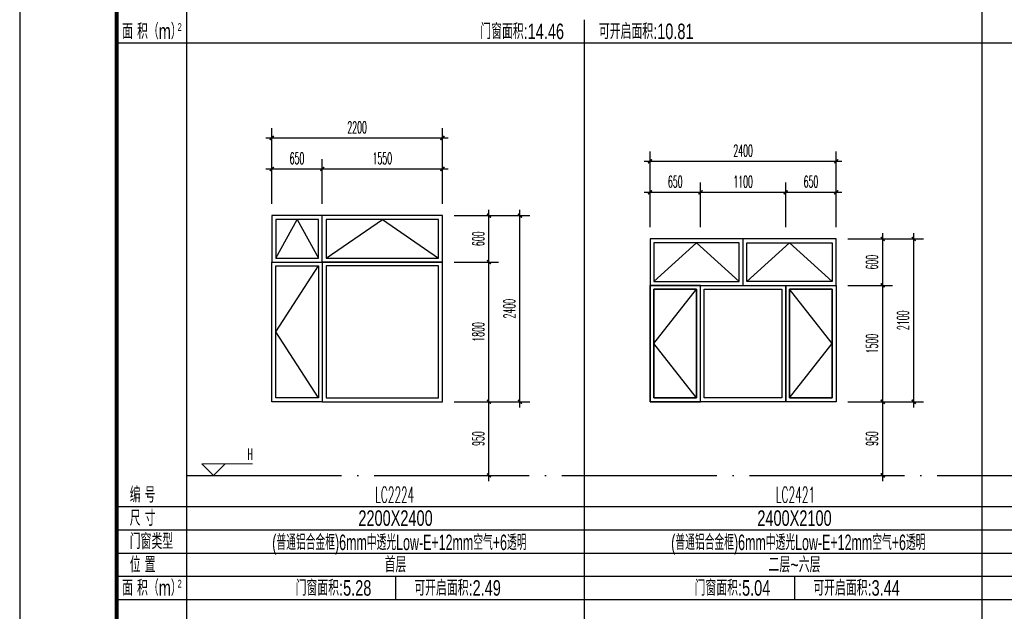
# Model space of a CAD drawing. Extents: x 1779708 to 7299578, y -1121471 to 88434.
# Tile 777 of 1056: x 6559923 to 6572619, y -1040866 to -1033240. Entities that reach past the tile are written whole.
import ezdxf
from ezdxf.enums import TextEntityAlignment as Align

# ---------------------------------------------------------------- set-up
doc = ezdxf.new("R2010")
doc.units = 0
doc.header["$LTSCALE"] = 1000
doc.header["$MEASUREMENT"] = 0
doc.linetypes.add('DOTE', pattern=[2.42, 2, -0.2, 0.02, -0.2])
doc.layers.get('0').update_dxf_attribs({"linetype": 'CONTINUOUS'})
doc.layers.get('Defpoints').update_dxf_attribs({"linetype": 'CONTINUOUS'})
doc.layers.add('DIM_ELEV', color=3, linetype='CONTINUOUS', lineweight=13)
for name, color, linetype in [('DOTE', 1, 'DOTE'), ('NONE', 7, 'CONTINUOUS'), ('PUB_DIM', 3, 'CONTINUOUS'), ('PUB_TAB', 7, 'CONTINUOUS'), ('PUB_TEXT', 7, 'CONTINUOUS'), ('PUB_TITLE', 4, 'CONTINUOUS'), ('WINDOW', 2, 'CONTINUOUS'), ('可见线', 6, 'CONTINUOUS'), ('立面细线', 114, 'CONTINUOUS')]:
    doc.layers.add(name, color=color, linetype=linetype)
doc.styles.add('_TCH_DIM', font='SIMPLEX.shx', dxfattribs={"width": 0.7, "bigfont": 'GBCBIG.shx'})
doc.styles.add('_TCH_DIM_T3', font='SIMPLEX.shx', dxfattribs={"width": 0.494118, "bigfont": 'GBCBIG.shx'})
doc.styles.add('dim_font', font='SIMPLEX.shx', dxfattribs={"width": 0.8})
doc.styles.add('华正字体', font='huazheng.shx', dxfattribs={"width": 0.7, "bigfont": 'hztxt.shx'})
doc.dimstyles.new('_TCH_ARCH&&50', dxfattribs={"dimtxt": 148.75, "dimasz": 50, "dimexe": 125, "dimexo": 150, "dimgap": 63.125, "dimtad": 1, "dimdec": 0, "dimzin": 0, "dimdsep": 46, "dimtxsty": '_TCH_DIM_T3', "dimblk": 'ARCHTICK', "dimcen": 0.09, "dimdle": 75, "dimclrt": 7, "dimazin": 2, "dimtfac": 1, "dimtdec": 0, "dimtix": 1, "dimtmove": 2, "dimatfit": 3, "dimfxl": 250, "dimtolj": 1, "dimtzin": 0, "dimarcsym": 0})

# ---------------------------------------------------------------- blocks, each defined once
blk = doc.blocks.new('A$C3D8761CE')
at = {"layer": 'PUB_TITLE'}
blk.add_lwpolyline([(0, 0), (84100, 0), (84100, 59400), (0, 59400)], close=True, dxfattribs=at)
at = {"layer": 'PUB_TITLE', "const_width": 100}
blk.add_lwpolyline([(2500, 1000), (83100, 1000), (83100, 58400), (2500, 58400)], close=True, dxfattribs=at)
blk = doc.blocks.new('_ArchTick')
at = {"color": 0, "linetype": 'ByBlock', "const_width": 0.4}
blk.add_lwpolyline([(-0.5, -0.5), (0.5, 0.5)], dxfattribs=at)
blk = doc.blocks.new('*D4037')
at = {"layer": 'Defpoints', "color": 0, "transparency": 16777216}
for p in [(6565374, -1035765), (6565974, -1035765), (6565374, -1036365)]:
    blk.add_point(p, dxfattribs=at)
at = {"layer": 'PUB_DIM', "color": 0, "lineweight": -2, "transparency": 16777216}
for p, q in [((6565974, -1036440), (6565974, -1035690)), ((6565524, -1035765), (6566099, -1035765)), ((6565524, -1036365), (6566099, -1036365))]:
    blk.add_line(p, q, dxfattribs=at)
at = {"layer": 'PUB_DIM', "color": 0, "lineweight": -2, "transparency": 16777216, "xscale": 50, "yscale": 50, "zscale": 50}
for p, rotation in [((6565974, -1035765), 90), ((6565974, -1036365), 270)]:
    blk.add_blockref('_ArchTick', p, dxfattribs=dict(at, rotation=rotation))
at = {"layer": 'PUB_DIM', "color": 7, "transparency": 16777216, "insert": (6565836, -1036065), "char_height": 148.8, "attachment_point": 5, "rotation": 90, "style": '_TCH_DIM_T3'}
blk.add_mtext('\\A1;600', dxfattribs=at)
blk = doc.blocks.new('*D4038')
at = {"layer": 'Defpoints', "color": 0, "transparency": 16777216}
for p in [(6565374, -1036365), (6565974, -1036365), (6565374, -1038165)]:
    blk.add_point(p, dxfattribs=at)
at = {"layer": 'PUB_DIM', "color": 0, "lineweight": -2, "transparency": 16777216}
for p, q in [((6565974, -1038240), (6565974, -1036290)), ((6565524, -1036365), (6566099, -1036365)), ((6565524, -1038165), (6566099, -1038165))]:
    blk.add_line(p, q, dxfattribs=at)
at = {"layer": 'PUB_DIM', "color": 0, "lineweight": -2, "transparency": 16777216, "xscale": 50, "yscale": 50, "zscale": 50}
for p, rotation in [((6565974, -1036365), 90), ((6565974, -1038165), 270)]:
    blk.add_blockref('_ArchTick', p, dxfattribs=dict(at, rotation=rotation))
at = {"layer": 'PUB_DIM', "color": 7, "transparency": 16777216, "insert": (6565836, -1037265), "char_height": 148.8, "attachment_point": 5, "rotation": 90, "style": '_TCH_DIM_T3'}
blk.add_mtext('\\A1;1800', dxfattribs=at)
blk = doc.blocks.new('*D4039')
at = {"layer": 'Defpoints', "color": 0, "transparency": 16777216}
for p in [(6565374, -1038165), (6565974, -1038165), (6565374, -1039115)]:
    blk.add_point(p, dxfattribs=at)
at = {"layer": 'PUB_DIM', "color": 0, "lineweight": -2, "transparency": 16777216}
for p, q in [((6565974, -1039190), (6565974, -1038090)), ((6565524, -1038165), (6566099, -1038165)), ((6565524, -1039115), (6566099, -1039115))]:
    blk.add_line(p, q, dxfattribs=at)
at = {"layer": 'PUB_DIM', "color": 0, "lineweight": -2, "transparency": 16777216, "xscale": 50, "yscale": 50, "zscale": 50}
for p, rotation in [((6565974, -1038165), 90), ((6565974, -1039115), 270)]:
    blk.add_blockref('_ArchTick', p, dxfattribs=dict(at, rotation=rotation))
at = {"layer": 'PUB_DIM', "color": 7, "transparency": 16777216, "insert": (6565836, -1038640), "char_height": 148.8, "attachment_point": 5, "rotation": 90, "style": '_TCH_DIM_T3'}
blk.add_mtext('\\A1;950', dxfattribs=at)
blk = doc.blocks.new('*D4040')
at = {"layer": 'Defpoints', "color": 0, "transparency": 16777216}
for p in [(6563824, -1035164), (6563174, -1035765), (6563824, -1035765)]:
    blk.add_point(p, dxfattribs=at)
at = {"layer": 'PUB_DIM', "color": 0, "lineweight": -2, "transparency": 16777216}
for p, q in [((6563174, -1035615), (6563174, -1035039)), ((6563824, -1035615), (6563824, -1035039)), ((6563099, -1035164), (6563899, -1035164))]:
    blk.add_line(p, q, dxfattribs=at)
at = {"layer": 'PUB_DIM', "color": 0, "lineweight": -2, "transparency": 16777216, "xscale": 50, "yscale": 50, "zscale": 50, "rotation": 180}
blk.add_blockref('_ArchTick', (6563174, -1035164), dxfattribs=at)
at = {"layer": 'PUB_DIM', "color": 0, "lineweight": -2, "transparency": 16777216, "xscale": 50, "yscale": 50, "zscale": 50}
blk.add_blockref('_ArchTick', (6563824, -1035164), dxfattribs=at)
at = {"layer": 'PUB_DIM', "color": 7, "transparency": 16777216, "insert": (6563499, -1035027), "char_height": 148.8, "attachment_point": 5, "style": '_TCH_DIM_T3'}
blk.add_mtext('\\A1;650', dxfattribs=at)
blk = doc.blocks.new('*D4041')
at = {"layer": 'Defpoints', "color": 0, "transparency": 16777216}
for p in [(6565374, -1035164), (6563824, -1035765), (6565374, -1035765)]:
    blk.add_point(p, dxfattribs=at)
at = {"layer": 'PUB_DIM', "color": 0, "lineweight": -2, "transparency": 16777216}
for p, q in [((6563824, -1035615), (6563824, -1035039)), ((6565374, -1035615), (6565374, -1035039)), ((6563749, -1035164), (6565449, -1035164))]:
    blk.add_line(p, q, dxfattribs=at)
at = {"layer": 'PUB_DIM', "color": 0, "lineweight": -2, "transparency": 16777216, "xscale": 50, "yscale": 50, "zscale": 50, "rotation": 180}
blk.add_blockref('_ArchTick', (6563824, -1035164), dxfattribs=at)
at = {"layer": 'PUB_DIM', "color": 0, "lineweight": -2, "transparency": 16777216, "xscale": 50, "yscale": 50, "zscale": 50}
blk.add_blockref('_ArchTick', (6565374, -1035164), dxfattribs=at)
at = {"layer": 'PUB_DIM', "color": 7, "transparency": 16777216, "insert": (6564599, -1035027), "char_height": 148.8, "attachment_point": 5, "style": '_TCH_DIM_T3'}
blk.add_mtext('\\A1;1550', dxfattribs=at)
blk = doc.blocks.new('*D4042')
at = {"layer": 'Defpoints', "color": 0, "transparency": 16777216}
for p in [(6565524, -1035765), (6566374, -1035765), (6565524, -1038165)]:
    blk.add_point(p, dxfattribs=at)
at = {"layer": 'PUB_DIM', "color": 0, "lineweight": -2, "transparency": 16777216}
for p, q in [((6566374, -1038240), (6566374, -1035690)), ((6565674, -1035765), (6566499, -1035765)), ((6565674, -1038165), (6566499, -1038165))]:
    blk.add_line(p, q, dxfattribs=at)
at = {"layer": 'PUB_DIM', "color": 0, "lineweight": -2, "transparency": 16777216, "xscale": 50, "yscale": 50, "zscale": 50}
for p, rotation in [((6566374, -1035765), 90), ((6566374, -1038165), 270)]:
    blk.add_blockref('_ArchTick', p, dxfattribs=dict(at, rotation=rotation))
at = {"layer": 'PUB_DIM', "color": 7, "transparency": 16777216, "insert": (6566236, -1036965), "char_height": 148.8, "attachment_point": 5, "rotation": 90, "style": '_TCH_DIM_T3'}
blk.add_mtext('\\A1;2400', dxfattribs=at)
blk = doc.blocks.new('*D4043')
at = {"layer": 'Defpoints', "color": 0, "transparency": 16777216}
for p in [(6565374, -1034764), (6563174, -1035615), (6565374, -1035615)]:
    blk.add_point(p, dxfattribs=at)
at = {"layer": 'PUB_DIM', "color": 0, "lineweight": -2, "transparency": 16777216}
for p, q in [((6563174, -1035465), (6563174, -1034639)), ((6565374, -1035465), (6565374, -1034639)), ((6563099, -1034764), (6565449, -1034764))]:
    blk.add_line(p, q, dxfattribs=at)
at = {"layer": 'PUB_DIM', "color": 0, "lineweight": -2, "transparency": 16777216, "xscale": 50, "yscale": 50, "zscale": 50, "rotation": 180}
blk.add_blockref('_ArchTick', (6563174, -1034764), dxfattribs=at)
at = {"layer": 'PUB_DIM', "color": 0, "lineweight": -2, "transparency": 16777216, "xscale": 50, "yscale": 50, "zscale": 50}
blk.add_blockref('_ArchTick', (6565374, -1034764), dxfattribs=at)
at = {"layer": 'PUB_DIM', "color": 7, "transparency": 16777216, "insert": (6564274, -1034627), "char_height": 148.8, "attachment_point": 5, "style": '_TCH_DIM_T3'}
blk.add_mtext('\\A1;2200', dxfattribs=at)
blk = doc.blocks.new('*D4044')
at = {"layer": 'Defpoints', "color": 0, "transparency": 16777216}
for p in [(6570451, -1036065), (6571051, -1036065), (6570451, -1036665)]:
    blk.add_point(p, dxfattribs=at)
at = {"layer": 'PUB_DIM', "color": 0, "lineweight": -2, "transparency": 16777216}
for p, q in [((6570601, -1036065), (6571176, -1036065)), ((6571051, -1036740), (6571051, -1035990)), ((6570601, -1036665), (6571176, -1036665))]:
    blk.add_line(p, q, dxfattribs=at)
at = {"layer": 'PUB_DIM', "color": 0, "lineweight": -2, "transparency": 16777216, "xscale": 50, "yscale": 50, "zscale": 50}
for p, rotation in [((6571051, -1036065), 90), ((6571051, -1036665), 270)]:
    blk.add_blockref('_ArchTick', p, dxfattribs=dict(at, rotation=rotation))
at = {"layer": 'PUB_DIM', "color": 7, "transparency": 16777216, "insert": (6570914, -1036365), "char_height": 148.8, "attachment_point": 5, "rotation": 90, "style": '_TCH_DIM_T3'}
blk.add_mtext('\\A1;600', dxfattribs=at)
blk = doc.blocks.new('*D4045')
at = {"layer": 'Defpoints', "color": 0, "transparency": 16777216}
for p in [(6570451, -1036665), (6571051, -1036665), (6570451, -1038165)]:
    blk.add_point(p, dxfattribs=at)
at = {"layer": 'PUB_DIM', "color": 0, "lineweight": -2, "transparency": 16777216}
for p, q in [((6571051, -1038240), (6571051, -1036590)), ((6570601, -1036665), (6571176, -1036665)), ((6570601, -1038165), (6571176, -1038165))]:
    blk.add_line(p, q, dxfattribs=at)
at = {"layer": 'PUB_DIM', "color": 0, "lineweight": -2, "transparency": 16777216, "xscale": 50, "yscale": 50, "zscale": 50}
for p, rotation in [((6571051, -1036665), 90), ((6571051, -1038165), 270)]:
    blk.add_blockref('_ArchTick', p, dxfattribs=dict(at, rotation=rotation))
at = {"layer": 'PUB_DIM', "color": 7, "transparency": 16777216, "insert": (6570914, -1037415), "char_height": 148.8, "attachment_point": 5, "rotation": 90, "style": '_TCH_DIM_T3'}
blk.add_mtext('\\A1;1500', dxfattribs=at)
blk = doc.blocks.new('*D4046')
at = {"layer": 'Defpoints', "color": 0, "transparency": 16777216}
for p in [(6570451, -1038165), (6571051, -1038165), (6570451, -1039115)]:
    blk.add_point(p, dxfattribs=at)
at = {"layer": 'PUB_DIM', "color": 0, "lineweight": -2, "transparency": 16777216}
for p, q in [((6571051, -1039190), (6571051, -1038090)), ((6570601, -1038165), (6571176, -1038165)), ((6570601, -1039115), (6571176, -1039115))]:
    blk.add_line(p, q, dxfattribs=at)
at = {"layer": 'PUB_DIM', "color": 0, "lineweight": -2, "transparency": 16777216, "xscale": 50, "yscale": 50, "zscale": 50}
for p, rotation in [((6571051, -1038165), 90), ((6571051, -1039115), 270)]:
    blk.add_blockref('_ArchTick', p, dxfattribs=dict(at, rotation=rotation))
at = {"layer": 'PUB_DIM', "color": 7, "transparency": 16777216, "insert": (6570914, -1038640), "char_height": 148.8, "attachment_point": 5, "rotation": 90, "style": '_TCH_DIM_T3'}
blk.add_mtext('\\A1;950', dxfattribs=at)
blk = doc.blocks.new('*D4047')
at = {"layer": 'Defpoints', "color": 0, "transparency": 16777216}
for p in [(6568701, -1035465), (6568051, -1036065), (6568701, -1036065)]:
    blk.add_point(p, dxfattribs=at)
at = {"layer": 'PUB_DIM', "color": 0, "lineweight": -2, "transparency": 16777216}
for p, q in [((6568051, -1035915), (6568051, -1035340)), ((6568701, -1035915), (6568701, -1035340)), ((6567976, -1035465), (6568776, -1035465))]:
    blk.add_line(p, q, dxfattribs=at)
at = {"layer": 'PUB_DIM', "color": 0, "lineweight": -2, "transparency": 16777216, "xscale": 50, "yscale": 50, "zscale": 50, "rotation": 180}
blk.add_blockref('_ArchTick', (6568051, -1035465), dxfattribs=at)
at = {"layer": 'PUB_DIM', "color": 0, "lineweight": -2, "transparency": 16777216, "xscale": 50, "yscale": 50, "zscale": 50}
blk.add_blockref('_ArchTick', (6568701, -1035465), dxfattribs=at)
at = {"layer": 'PUB_DIM', "color": 7, "transparency": 16777216, "insert": (6568376, -1035327), "char_height": 148.8, "attachment_point": 5, "style": '_TCH_DIM_T3'}
blk.add_mtext('\\A1;650', dxfattribs=at)
blk = doc.blocks.new('*D4048')
at = {"layer": 'Defpoints', "color": 0, "transparency": 16777216}
for p in [(6569801, -1035465), (6568701, -1036065), (6569801, -1036065)]:
    blk.add_point(p, dxfattribs=at)
at = {"layer": 'PUB_DIM', "color": 0, "lineweight": -2, "transparency": 16777216}
for p, q in [((6568701, -1035915), (6568701, -1035340)), ((6569801, -1035915), (6569801, -1035340)), ((6568626, -1035465), (6569876, -1035465))]:
    blk.add_line(p, q, dxfattribs=at)
at = {"layer": 'PUB_DIM', "color": 0, "lineweight": -2, "transparency": 16777216, "xscale": 50, "yscale": 50, "zscale": 50, "rotation": 180}
blk.add_blockref('_ArchTick', (6568701, -1035465), dxfattribs=at)
at = {"layer": 'PUB_DIM', "color": 0, "lineweight": -2, "transparency": 16777216, "xscale": 50, "yscale": 50, "zscale": 50}
blk.add_blockref('_ArchTick', (6569801, -1035465), dxfattribs=at)
at = {"layer": 'PUB_DIM', "color": 7, "transparency": 16777216, "insert": (6569251, -1035327), "char_height": 148.8, "attachment_point": 5, "style": '_TCH_DIM_T3'}
blk.add_mtext('\\A1;1100', dxfattribs=at)
blk = doc.blocks.new('*D4049')
at = {"layer": 'Defpoints', "color": 0, "transparency": 16777216}
for p in [(6570451, -1035465), (6569801, -1036065), (6570451, -1036065)]:
    blk.add_point(p, dxfattribs=at)
at = {"layer": 'PUB_DIM', "color": 0, "lineweight": -2, "transparency": 16777216}
for p, q in [((6569801, -1035915), (6569801, -1035340)), ((6570451, -1035915), (6570451, -1035340)), ((6569726, -1035465), (6570526, -1035465))]:
    blk.add_line(p, q, dxfattribs=at)
at = {"layer": 'PUB_DIM', "color": 0, "lineweight": -2, "transparency": 16777216, "xscale": 50, "yscale": 50, "zscale": 50, "rotation": 180}
blk.add_blockref('_ArchTick', (6569801, -1035465), dxfattribs=at)
at = {"layer": 'PUB_DIM', "color": 0, "lineweight": -2, "transparency": 16777216, "xscale": 50, "yscale": 50, "zscale": 50}
blk.add_blockref('_ArchTick', (6570451, -1035465), dxfattribs=at)
at = {"layer": 'PUB_DIM', "color": 7, "transparency": 16777216, "insert": (6570126, -1035327), "char_height": 148.8, "attachment_point": 5, "style": '_TCH_DIM_T3'}
blk.add_mtext('\\A1;650', dxfattribs=at)
blk = doc.blocks.new('*D4050')
at = {"layer": 'Defpoints', "color": 0, "transparency": 16777216}
for p in [(6570601, -1036065), (6571451, -1036065), (6570601, -1038165)]:
    blk.add_point(p, dxfattribs=at)
at = {"layer": 'PUB_DIM', "color": 0, "lineweight": -2, "transparency": 16777216}
for p, q in [((6570751, -1036065), (6571576, -1036065)), ((6571451, -1038240), (6571451, -1035990)), ((6570751, -1038165), (6571576, -1038165))]:
    blk.add_line(p, q, dxfattribs=at)
at = {"layer": 'PUB_DIM', "color": 0, "lineweight": -2, "transparency": 16777216, "xscale": 50, "yscale": 50, "zscale": 50}
for p, rotation in [((6571451, -1036065), 90), ((6571451, -1038165), 270)]:
    blk.add_blockref('_ArchTick', p, dxfattribs=dict(at, rotation=rotation))
at = {"layer": 'PUB_DIM', "color": 7, "transparency": 16777216, "insert": (6571313, -1037115), "char_height": 148.8, "attachment_point": 5, "rotation": 90, "style": '_TCH_DIM_T3'}
blk.add_mtext('\\A1;2100', dxfattribs=at)
blk = doc.blocks.new('*D4051')
at = {"layer": 'Defpoints', "color": 0, "transparency": 16777216}
for p in [(6570451, -1035065), (6568051, -1035915), (6570451, -1035915)]:
    blk.add_point(p, dxfattribs=at)
at = {"layer": 'PUB_DIM', "color": 0, "lineweight": -2, "transparency": 16777216}
for p, q in [((6568051, -1035765), (6568051, -1034940)), ((6570451, -1035765), (6570451, -1034940)), ((6567976, -1035065), (6570526, -1035065))]:
    blk.add_line(p, q, dxfattribs=at)
at = {"layer": 'PUB_DIM', "color": 0, "lineweight": -2, "transparency": 16777216, "xscale": 50, "yscale": 50, "zscale": 50, "rotation": 180}
blk.add_blockref('_ArchTick', (6568051, -1035065), dxfattribs=at)
at = {"layer": 'PUB_DIM', "color": 0, "lineweight": -2, "transparency": 16777216, "xscale": 50, "yscale": 50, "zscale": 50}
blk.add_blockref('_ArchTick', (6570451, -1035065), dxfattribs=at)
at = {"layer": 'PUB_DIM', "color": 7, "transparency": 16777216, "insert": (6569251, -1034927), "char_height": 148.8, "attachment_point": 5, "style": '_TCH_DIM_T3'}
blk.add_mtext('\\A1;2400', dxfattribs=at)

msp = doc.modelspace()

# ---------------------------------------------------------------- linework, layer by layer
msp.add_line((6561173.1, -1019189.7), (6561173.1, -1047889.7))
at = {"layer": 'DIM_ELEV'}
for p, q in [((6562423.1, -1039114.7), (6562273.1, -1038964.7)), ((6562273.1, -1038964.7), (6562924.6, -1038964.7)), ((6562423.1, -1039114.7), (6562573.1, -1038964.7)), ((6562073.1, -1039114.7), (6562573.1, -1039114.7))]:
    msp.add_line(p, q, dxfattribs=at)
at = {"layer": 'DOTE'}
msp.add_line((6562073.1, -1039114.7), (6597973.1, -1039114.7), dxfattribs=at)
at = {"layer": 'PUB_TAB'}
for p, q in [((6562073.1, -1019189.7), (6562073.1, -1047889.7)), ((6572330.2, -1019189.7), (6572330.2, -1047889.7)), ((6567201.6, -1033239.7), (6567201.6, -1033539.7)), ((6561173.1, -1033539.7), (6597973.1, -1033539.7)), ((6567201.6, -1033539.7), (6567201.6, -1047889.7)), ((6561173.1, -1039514.7), (6597973.1, -1039514.7)), ((6561173.1, -1039814.7), (6597973.1, -1039814.7)), ((6561173.1, -1040114.7), (6597973.1, -1040114.7)), ((6561173.1, -1040414.7), (6597973.1, -1040414.7)), ((6564769.2, -1040414.7), (6564769.2, -1040714.7)), ((6569913.6, -1040414.7), (6569913.6, -1040714.7)), ((6561173.1, -1040714.7), (6597973.1, -1040714.7))]:
    msp.add_line(p, q, dxfattribs=at)
at = {"layer": 'WINDOW'}
for points in [[(6565374.3, -1035764.7), (6563174.3, -1035764.7), (6563174.3, -1036364.7), (6565374.3, -1036364.7)], [(6563174.3, -1036364.7), (6565374.3, -1036364.7), (6565374.3, -1035764.7), (6563174.3, -1035764.7)], [(6563174.3, -1036364.7), (6563824.3, -1036364.7), (6563824.3, -1035764.7), (6563174.3, -1035764.7)], [(6570450.9, -1036064.7), (6568050.9, -1036064.7), (6568050.9, -1036664.7), (6570450.9, -1036664.7)], [(6568050.9, -1036664.7), (6570450.9, -1036664.7), (6570450.9, -1036064.7), (6568050.9, -1036064.7)], [(6568050.9, -1036664.7), (6569250.9, -1036664.7), (6569250.9, -1036064.7), (6568050.9, -1036064.7)], [(6563174.3, -1036364.7), (6563824.3, -1036364.7), (6563824.3, -1038164.7), (6563174.3, -1038164.7)], [(6563824.3, -1038164.7), (6565374.3, -1038164.7), (6565374.3, -1036364.7), (6563824.3, -1036364.7)], [(6570450.9, -1038164.7), (6568050.9, -1038164.7), (6568050.9, -1036664.7), (6570450.9, -1036664.7)], [(6568050.9, -1038164.7), (6568700.9, -1038164.7), (6568700.9, -1036664.7), (6568050.9, -1036664.7)], [(6569800.9, -1038164.7), (6568700.9, -1038164.7), (6568700.9, -1036664.7), (6569800.9, -1036664.7)], [(6569800.9, -1036664.7), (6570450.9, -1036664.7), (6570450.9, -1038164.7), (6569800.9, -1038164.7)]]:
    msp.add_lwpolyline(points, close=True, dxfattribs=at)
at = {"layer": '立面细线'}
for points in [[(6563224.3, -1036314.7), (6563774.3, -1036314.7), (6563774.3, -1035814.7), (6563224.3, -1035814.7)], [(6563874.3, -1036314.7), (6565324.3, -1036314.7), (6565324.3, -1035814.7), (6563874.3, -1035814.7)], [(6568100.9, -1036614.7), (6569200.9, -1036614.7), (6569200.9, -1036114.7), (6568100.9, -1036114.7)], [(6570400.9, -1036614.7), (6569300.9, -1036614.7), (6569300.9, -1036114.7), (6570400.9, -1036114.7)], [(6563224.3, -1036414.7), (6563774.3, -1036414.7), (6563774.3, -1038114.7), (6563224.3, -1038114.7)], [(6563874.3, -1038114.7), (6565324.3, -1038114.7), (6565324.3, -1036414.7), (6563874.3, -1036414.7)], [(6568100.9, -1038114.7), (6568650.9, -1038114.7), (6568650.9, -1036714.7), (6568100.9, -1036714.7)], [(6569750.9, -1038114.7), (6568750.9, -1038114.7), (6568750.9, -1036714.7), (6569750.9, -1036714.7)], [(6569850.9, -1036714.7), (6570400.9, -1036714.7), (6570400.9, -1038114.7), (6569850.9, -1038114.7)]]:
    msp.add_lwpolyline(points, close=True, dxfattribs=at)
for points in [[(6563224.3, -1036314.7), (6563499.3, -1035814.7), (6563774.3, -1036314.7)], [(6563874.3, -1036314.7), (6564599.3, -1035814.7), (6565324.3, -1036314.7)], [(6568100.9, -1036614.7), (6568650.9, -1036114.7), (6569200.9, -1036614.7)], [(6570400.9, -1036614.7), (6569850.9, -1036114.7), (6569300.9, -1036614.7)], [(6563774.3, -1038114.7), (6563224.3, -1038114.7), (6563224.3, -1036414.7), (6563774.3, -1036414.7), (6563774.3, -1038114.7), (6563224.3, -1037264.7), (6563774.3, -1036414.7)], [(6568650.9, -1038114.7), (6568100.9, -1038114.7), (6568100.9, -1036714.7), (6568650.9, -1036714.7), (6568650.9, -1038114.7), (6568100.9, -1037414.7), (6568650.9, -1036714.7)], [(6569850.9, -1038114.7), (6570400.9, -1038114.7), (6570400.9, -1036714.7), (6569850.9, -1036714.7), (6569850.9, -1038114.7), (6570400.9, -1037414.7), (6569850.9, -1036714.7)]]:
    msp.add_lwpolyline(points, dxfattribs=at)

# ---------------------------------------------------------------- block references
at = {"layer": '可见线', "xscale": 0.5, "yscale": 0.5, "zscale": 0.5}
msp.add_blockref('A$C3D8761CE', (6559923.1, -1048389.7), dxfattribs=at)

# ---------------------------------------------------------------- texts
at = {"layer": 'NONE', "style": 'dim_font', "width": 0.5}
for s, p in [('LC2224', (6564505.6, -1039463.4)), ('LC2421', (6569672.6, -1039463.4))]:
    msp.add_text(s, height=200, dxfattribs=at).set_placement(p)
at = {"layer": 'PUB_TAB', "style": '华正字体', "width": 0.7}
for s, p in [('门窗面积:14.46', (6566401.6, -1033489.7)), ('可开启面积:10.81', (6568001.6, -1033489.7)), ('2200X2400', (6564769.2, -1039764.7)), ('2400X2100', (6569913.6, -1039764.7)), ('首层', (6564769.2, -1040364.7)), ('二层~六层', (6569913.6, -1040364.7)), ('门窗面积:5.28', (6563969.2, -1040664.7)), ('可开启面积:2.49', (6565569.2, -1040664.7)), ('门窗面积:5.04', (6569113.6, -1040664.7)), ('可开启面积:3.44', (6570713.6, -1040664.7))]:
    msp.add_text(s, height=200, dxfattribs=at).set_placement(p, align=Align.CENTER)
at = {"layer": 'PUB_TEXT'}
for s, height, style, width, p in [('面 积（m）', 200, '华正字体', 0.7, (6561244.1, -1033489.7)), ('2', 100, '华正字体', 0.7, (6561958.7, -1033384.9)), ('H', 148.8, '_TCH_DIM', 0.494118, (6562860.6, -1038914.6)), ('编 号', 200, '华正字体', 0.7, (6561342.1, -1039464.7)), ('尺 寸', 200, '华正字体', 0.7, (6561342.1, -1039764.7)), ('门窗类型', 200, '华正字体', 0.7, (6561342.1, -1040064.7)), ('位 置', 200, '华正字体', 0.7, (6561342.1, -1040364.7)), ('面 积（m）', 200, '华正字体', 0.7, (6561244.1, -1040664.7)), ('2', 100, '华正字体', 0.7, (6561958.7, -1040559.9))]:
    msp.add_text(s, height=height, dxfattribs=dict(at, style=style, width=width)).set_placement(p)
at = {"layer": 'PUB_TEXT', "style": '华正字体', "width": 0.6}
for p in [(6564818.8, -1040077.2), (6569963.2, -1040077.2)]:
    msp.add_text('(普通铝合金框)6mm中透光Low-E+12mm空气+6透明', height=200, dxfattribs=at).set_placement(p, align=Align.CENTER)

# ---------------------------------------------------------------- dimensions: what is measured, and where the dimension line sits
at = {"layer": 'PUB_DIM'}
for p1, p2, distance, picture, middle in [((6563174.3, -1035614.7), (6565374.3, -1035614.7), 850.4, '*D4043', (6564274.3, -1034626.8)), ((6568050.9, -1035914.7), (6570450.9, -1035914.7), 850, '*D4051', (6569250.9, -1034927.2)), ((6563174.3, -1035764.7), (6563824.3, -1035764.7), 600.4, '*D4040', (6563499.3, -1035026.8)), ((6563824.3, -1035764.7), (6565374.3, -1035764.7), 600.4, '*D4041', (6564599.3, -1035026.8)), ((6568050.9, -1036064.7), (6568700.9, -1036064.7), 599.8, '*D4047', (6568375.9, -1035327.4)), ((6568700.9, -1036064.7), (6569800.9, -1036064.7), 599.8, '*D4048', (6569250.9, -1035327.4)), ((6569800.9, -1036064.7), (6570450.9, -1036064.7), 599.8, '*D4049', (6570125.9, -1035327.4)), ((6565374.3, -1036364.7), (6565374.3, -1035764.7), -599.5, '*D4037', (6565836.4, -1036064.7)), ((6565524.3, -1038164.7), (6565524.3, -1035764.7), -849.5, '*D4042', (6566236.3, -1036964.7)), ((6570450.9, -1036664.7), (6570450.9, -1036064.7), -600.2, '*D4044', (6570913.6, -1036364.7)), ((6570600.9, -1038164.7), (6570600.9, -1036064.7), -850, '*D4050', (6571313.4, -1037114.7)), ((6565374.3, -1038164.7), (6565374.3, -1036364.7), -599.5, '*D4038', (6565836.4, -1037264.7)), ((6570450.9, -1038164.7), (6570450.9, -1036664.7), -600.2, '*D4045', (6570913.6, -1037414.7)), ((6565374.3, -1039114.7), (6565374.3, -1038164.7), -599.5, '*D4039', (6565836.4, -1038639.7)), ((6570450.9, -1039114.7), (6570450.9, -1038164.7), -600.2, '*D4046', (6570913.6, -1038639.7))]:
    dim = msp.add_aligned_dim(p1=p1, p2=p2, distance=distance, dimstyle='_TCH_ARCH&&50', dxfattribs=at)
    dim.commit()
    dim.dimension.update_dxf_attribs({"geometry": picture, "text_midpoint": middle})

doc.saveas('drawing.dxf')
